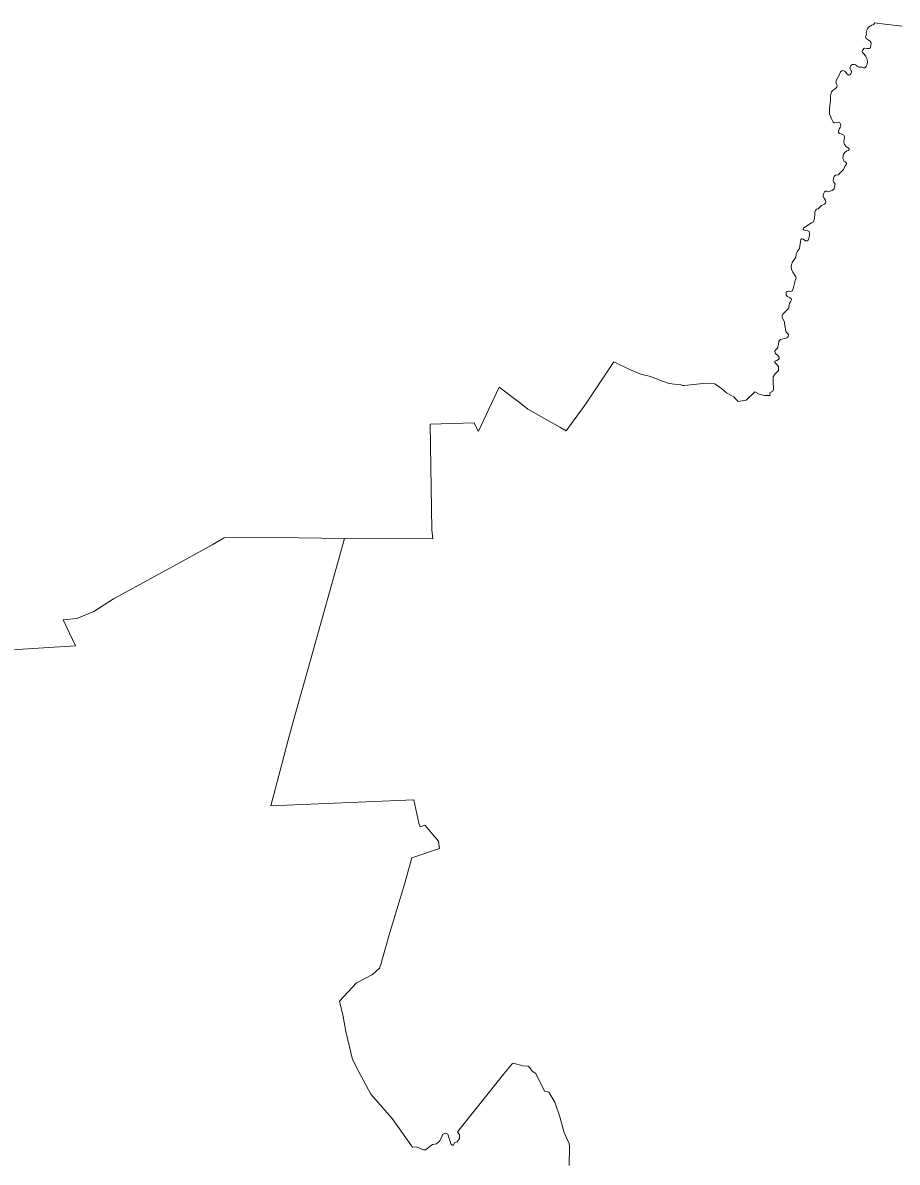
# Model space of a CAD drawing. Extents: x 369010 to 739155, y 6377141 to 6616555.
# Drawn here: x 651650 to 661981, y 6389896 to 6403357 of the extents above; entities that cross this region are included whole.
import ezdxf

# ---------------------------------------------------------------- set-up
doc = ezdxf.new("R2010")
doc.units = 0
doc.header["$LTSCALE"] = 40
doc.layers.add('1', color=7, linetype='Continuous', lineweight=13)

msp = doc.modelspace()

# ---------------------------------------------------------------- linework, layer by layer
at = {"layer": '1'}
for points in [[(662039.34, 6403317.27), (661967.67, 6403324.88), (661905.44, 6403332.33), (661835.77, 6403341.6), (661773.37, 6403348.38), (661718.09, 6403356.66), (661700.88, 6403335.8), (661681.85, 6403327.86), (661661.66, 6403318.26), (661643.95, 6403304.03), (661628.39, 6403283.83), (661618.46, 6403260.33), (661615.81, 6403236.5), (661616.97, 6403221.11), (661606.05, 6403185.86), (661614.16, 6403169.64), (661649.41, 6403146.47), (661661.16, 6403139.35), (661669.1, 6403128.92), (661671.59, 6403117.83), (661668.44, 6403083.41), (661662.65, 6403058.75), (661649.91, 6403053.45), (661624.75, 6403053.95), (661591.65, 6403057.92), (661574.27, 6403038.72), (661566.66, 6403018.7), (661570.3, 6403004.79), (661589.17, 6402986.59), (661610.52, 6402960.11), (661620.61, 6402936.11), (661625.91, 6402920.39), (661630.04, 6402896.39), (661626.9, 6402868.42), (661619.78, 6402851.04), (661612.83, 6402839.62), (661600.58, 6402825.39), (661588.5, 6402824.23), (661564.01, 6402830.52), (661532.23, 6402833.99), (661519.98, 6402836.97), (661508.9, 6402842.77), (661489.04, 6402860.31), (661474.14, 6402862.63), (661451.47, 6402862.46), (661433.59, 6402851.04), (661422.01, 6402821.09), (661440.05, 6402786.99), (661440.87, 6402773.75), (661435.25, 6402753.39), (661421.68, 6402739.99), (661408.27, 6402738.5), (661391.06, 6402749.92), (661362.09, 6402786.99), (661337.6, 6402793.78), (661326.01, 6402790.8), (661309.63, 6402777.72), (661297.88, 6402745.45), (661278.68, 6402709.2), (661263.95, 6402681.57), (661256.17, 6402656.57), (661265.77, 6402633.73), (661271.07, 6402619.5), (661268.75, 6402596), (661250.21, 6402580.28), (661219.43, 6402556.78), (661206.19, 6402539.89), (661201.22, 6402526.49), (661196.76, 6402511.92), (661194.11, 6402487.93), (661194.44, 6402433.97), (661185.5, 6402378.03), (661180.87, 6402336.65), (661179.71, 6402300.57), (661182.52, 6402280.88), (661198.08, 6402239.83), (661209.83, 6402212.53), (661226.05, 6402181.58), (661232.84, 6402176.45), (661240.12, 6402174.46), (661262.96, 6402180.58), (661288.28, 6402183.89), (661302.35, 6402175.45), (661311.61, 6402157.08), (661313.44, 6402136.06), (661306.48, 6402119.68), (661295.73, 6402098), (661287.62, 6402075.82), (661287.62, 6402059.93), (661299.86, 6402050.17), (661320.55, 6402044.37), (661334.95, 6402036.76)], [(661669.1, 6403128.92), (661661.16, 6403139.35), (661649.41, 6403146.47), (661614.16, 6403169.64), (661606.05, 6403185.86), (661616.97, 6403221.11), (661615.81, 6403236.5), (661618.46, 6403260.33), (661628.39, 6403283.83), (661643.95, 6403304.03), (661661.66, 6403318.26), (661681.85, 6403327.86), (661700.88, 6403335.8), (661718.09, 6403356.66), (661773.37, 6403348.38), (661835.77, 6403341.6), (661905.44, 6403332.33), (661967.67, 6403324.88), (662039.34, 6403317.27)], [(661332.3, 6401606.62), (661344.72, 6401622.17), (661361.93, 6401660.24), (661382.29, 6401687.22), (661382.95, 6401698.31), (661375.67, 6401708.07), (661365.24, 6401712.21), (661351.5, 6401722.14), (661345.21, 6401736.21), (661338.26, 6401753.42), (661342.4, 6401791.82), (661345.05, 6401805.06), (661365.07, 6401827.07), (661381.62, 6401841.47), (661402.31, 6401849.25), (661415.55, 6401856.86), (661412.41, 6401866.79), (661403.3, 6401878.87), (661379.97, 6401896.58), (661360.27, 6401918.92), (661352.66, 6401932.16), (661352, 6401953.68), (661354.98, 6401979.66), (661357.63, 6402001.18), (661356.3, 6402022.69), (661350.01, 6402030.8), (661334.95, 6402036.76), (661320.55, 6402044.37), (661299.86, 6402050.17), (661287.62, 6402059.93), (661287.62, 6402075.82), (661295.73, 6402098), (661306.48, 6402119.68), (661313.44, 6402136.06), (661311.61, 6402157.08), (661302.35, 6402175.45), (661288.28, 6402183.89), (661262.96, 6402180.58), (661240.12, 6402174.46), (661232.84, 6402176.45), (661226.05, 6402181.58), (661209.83, 6402212.53), (661198.08, 6402239.83), (661182.52, 6402280.88), (661179.71, 6402300.57), (661180.87, 6402336.65), (661185.5, 6402378.03), (661194.44, 6402433.97), (661194.11, 6402487.93), (661196.76, 6402511.92), (661201.22, 6402526.49), (661206.19, 6402539.89), (661219.43, 6402556.78), (661250.21, 6402580.28), (661268.75, 6402596), (661271.07, 6402619.5), (661265.77, 6402633.73), (661256.17, 6402656.57), (661263.95, 6402681.57), (661278.68, 6402709.2), (661297.88, 6402745.45), (661309.63, 6402777.72), (661326.01, 6402790.8), (661337.6, 6402793.78), (661362.09, 6402786.99), (661391.06, 6402749.92), (661408.27, 6402738.5), (661421.68, 6402739.99), (661435.25, 6402753.39), (661440.87, 6402773.75), (661440.05, 6402786.99), (661422.01, 6402821.09), (661433.59, 6402851.04), (661451.47, 6402862.46), (661474.14, 6402862.63), (661489.04, 6402860.31), (661508.9, 6402842.77), (661519.98, 6402836.97), (661532.23, 6402833.99), (661564.01, 6402830.52), (661588.5, 6402824.23), (661600.58, 6402825.39), (661612.83, 6402839.62), (661619.78, 6402851.04), (661626.9, 6402868.42), (661630.04, 6402896.39), (661625.91, 6402920.39), (661620.61, 6402936.11), (661610.52, 6402960.11), (661589.17, 6402986.59), (661570.3, 6403004.79), (661566.66, 6403018.7), (661574.27, 6403038.72), (661591.65, 6403057.92), (661624.75, 6403053.95), (661649.91, 6403053.45), (661662.65, 6403058.75), (661668.44, 6403083.41), (661671.59, 6403117.83), (661669.1, 6403128.92)], [(661334.95, 6402036.76), (661350.01, 6402030.8), (661356.3, 6402022.69), (661357.63, 6402001.18), (661354.98, 6401979.66), (661352, 6401953.68), (661352.66, 6401932.16), (661360.27, 6401918.92), (661379.97, 6401896.58), (661403.3, 6401878.87), (661412.41, 6401866.79), (661415.55, 6401856.86), (661402.31, 6401849.25), (661381.62, 6401841.47), (661365.07, 6401827.07), (661345.05, 6401805.06), (661342.4, 6401791.82), (661338.26, 6401753.42), (661345.21, 6401736.21), (661351.5, 6401722.14), (661365.24, 6401712.21), (661375.67, 6401708.07), (661382.95, 6401698.31), (661382.29, 6401687.22), (661361.93, 6401660.24), (661344.72, 6401622.17), (661332.3, 6401606.62), (661299.53, 6401576.83), (661282.49, 6401559.78), (661251.87, 6401555.14), (661236.81, 6401540.42), (661227.21, 6401515.92), (661223.9, 6401490.93), (661233, 6401474.38), (661240.61, 6401462.96), (661246.57, 6401452.04), (661244.75, 6401438.8), (661241.61, 6401422.58), (661237.3, 6401396.92), (661228.04, 6401386.99), (661207.84, 6401376.24), (661187.82, 6401366.64), (661176.4, 6401365.48), (661151.41, 6401369.45), (661132.54, 6401369.12), (661121.12, 6401361.51), (661113.51, 6401345.62), (661109.87, 6401330.56), (661107.71, 6401317.98), (661107.88, 6401309.37), (661116.49, 6401281.4), (661133.2, 6401260.55), (661136.51, 6401241.35), (661133.53, 6401227.45), (661121.45, 6401212.72), (661087.19, 6401199.48), (661064.68, 6401172.67), (661048.3, 6401160.25), (661026.62, 6401153.96), (661014.7, 6401139.73), (661007.42, 6401120.37), (661008.25, 6401098.52), (661004.94, 6401050.03), (661001.63, 6401030.33), (660993.02, 6401006.5), (660968.19, 6400991.77), (660924.5, 6400967.44), (660887.43, 6400940.13), (660872.37, 6400930.04), (660869.39, 6400918.78), (660878.49, 6400909.51), (660899.01, 6400904.22), (660925.33, 6400899.75), (660939.56, 6400889.32), (660944.86, 6400866.32), (660944.69, 6400842.32), (660936.91, 6400811.7), (660928.97, 6400788.36), (660916.72, 6400782.41), (660897.03, 6400782.41), (660871.71, 6400799.45), (660859.46, 6400805.74), (660850.52, 6400805.25), (660844.07, 6400794.99), (660840.59, 6400772.97), (660825.53, 6400688.4), (660816.43, 6400673.34), (660798.72, 6400652.32), (660785.97, 6400627.33), (660788.29, 6400619.72), (660784.82, 6400586.28), (660768.27, 6400564.27), (660740.3, 6400523.23), (660731.36, 6400495.26), (660729.04, 6400473.25), (660731.36, 6400446.43), (660747.25, 6400411.51), (660783.99, 6400357.23), (660786.31, 6400339.35), (660777.2, 6400313.2)], [(660651.42, 6399804.61), (660649.27, 6399824.47), (660621.96, 6399876.93), (660623.78, 6399896.96), (660629.57, 6399913.01), (660663.17, 6399945.29), (660690.48, 6399972.6), (660700.41, 6399989.97), (660705.04, 6400023.24), (660709.84, 6400040.78), (660720.1, 6400060.15), (660730.36, 6400076.86), (660732.02, 6400091.92), (660711.66, 6400107.32), (660683.53, 6400123.54), (660669.79, 6400139.92), (660668.14, 6400155.15), (660670.78, 6400175.17), (660680.22, 6400183.28), (660695.44, 6400188.08), (660721.92, 6400184.11), (660732.35, 6400184.61), (660742.28, 6400192.05), (660753.2, 6400216.71), (660761.15, 6400246.84), (660768.93, 6400275.14), (660777.2, 6400313.2), (660786.31, 6400339.35), (660783.99, 6400357.23), (660747.25, 6400411.51), (660731.36, 6400446.43), (660729.04, 6400473.25), (660731.36, 6400495.26), (660740.3, 6400523.23), (660768.27, 6400564.27), (660784.82, 6400586.28), (660788.29, 6400619.72), (660785.97, 6400627.33), (660798.72, 6400652.32), (660816.43, 6400673.34), (660825.53, 6400688.4), (660840.59, 6400772.97), (660844.07, 6400794.99), (660850.52, 6400805.25), (660859.46, 6400805.74), (660871.71, 6400799.45), (660897.03, 6400782.41), (660916.72, 6400782.41), (660928.97, 6400788.36), (660936.91, 6400811.7), (660944.69, 6400842.32), (660944.86, 6400866.32), (660939.56, 6400889.32), (660925.33, 6400899.75), (660899.01, 6400904.22), (660878.49, 6400909.51), (660869.39, 6400918.78), (660872.37, 6400930.04), (660887.43, 6400940.13), (660924.5, 6400967.44), (660968.19, 6400991.77), (660993.02, 6401006.5), (661001.63, 6401030.33), (661004.94, 6401050.03), (661008.25, 6401098.52), (661007.42, 6401120.37), (661014.7, 6401139.73), (661026.62, 6401153.96), (661048.3, 6401160.25), (661064.68, 6401172.67), (661087.19, 6401199.48), (661121.45, 6401212.72), (661133.53, 6401227.45), (661136.51, 6401241.35), (661133.2, 6401260.55), (661116.49, 6401281.4), (661107.88, 6401309.37), (661107.71, 6401317.98), (661109.87, 6401330.56), (661113.51, 6401345.62), (661121.12, 6401361.51), (661132.54, 6401369.12), (661151.41, 6401369.45), (661176.4, 6401365.48), (661187.82, 6401366.64), (661207.84, 6401376.24), (661228.04, 6401386.99), (661237.3, 6401396.92), (661241.61, 6401422.58), (661244.75, 6401438.8), (661246.57, 6401452.04), (661240.61, 6401462.96), (661233, 6401474.38), (661223.9, 6401490.93), (661227.21, 6401515.92), (661236.81, 6401540.42), (661251.87, 6401555.14), (661282.49, 6401559.78), (661299.53, 6401576.83), (661332.3, 6401606.62)], [(660777.2, 6400313.2), (660768.93, 6400275.14), (660761.15, 6400246.84), (660753.2, 6400216.71), (660742.28, 6400192.05), (660732.35, 6400184.61), (660721.92, 6400184.11), (660695.44, 6400188.08), (660680.22, 6400183.28), (660670.78, 6400175.17), (660668.14, 6400155.15), (660669.79, 6400139.92), (660683.53, 6400123.54), (660711.66, 6400107.32), (660732.02, 6400091.92), (660730.36, 6400076.86), (660720.1, 6400060.15), (660709.84, 6400040.78), (660705.04, 6400023.24), (660700.41, 6399989.97), (660690.48, 6399972.6), (660663.17, 6399945.29), (660629.57, 6399913.01), (660623.78, 6399896.96), (660621.96, 6399876.93), (660649.27, 6399824.47), (660651.42, 6399804.61), (660656.38, 6399762.57), (660661.18, 6399735.59), (660666.48, 6399710.77), (660673.6, 6399698.36), (660684.85, 6399685.45), (660695.11, 6399673.86), (660696.77, 6399664.59), (660693.95, 6399650.52), (660684.69, 6399639.27), (660668.96, 6399630.83), (660601.6, 6399614.28), (660589.52, 6399603.19), (660584.22, 6399591.94), (660577.6, 6399554.37), (660571.32, 6399523.91), (660560.72, 6399504.38), (660546.16, 6399494.62), (660535.57, 6399483.03), (660534.41, 6399472.77), (660544.83, 6399451.59), (660573.63, 6399422.13), (660585.05, 6399407.4), (660586.05, 6399391.51), (660577.11, 6399377.94), (660557.58, 6399367.02), (660536.23, 6399358.91), (660535.73, 6399348.15), (660544.17, 6399334.58), (660579.76, 6399296.02), (660580.58, 6399275.49), (660576.94, 6399250.83), (660559.73, 6399231.14), (660536.23, 6399207.47), (660517.53, 6399173.05), (660514.38, 6399113.46), (660516.86, 6399089.63), (660521.5, 6399058.68), (660520.67, 6399030.38), (660510.74, 6399006.71), (660480.45, 6398990.5), (660474.66, 6398976.76), (660480.95, 6398954.91), (660413.92, 6398954.75), (660351.86, 6398968.15), (660297.9, 6398998.11), (660196.78, 6398897.81), (660103.27, 6398884.24), (660072.82, 6398912.05), (660050.64, 6398938.86), (659963.42, 6398984.21), (659903.67, 6399034.85), (659853.69, 6399073.25), (659824.89, 6399091.29), (659792.78, 6399099.07), (659683.55, 6399094.6), (659542.38, 6399077.88), (659463.93, 6399072.42), (659448.87, 6399073.08), (659415.27, 6399083.34), (659350.23, 6399088.64), (659285.35, 6399096.58), (659207.07, 6399123.56), (659067.38, 6399179.83), (658953.02, 6399205.82), (658809.53, 6399263.08), (658634.26, 6399350.3), (658303.75, 6398855.94), (658071.38, 6398535.52), (657995.08, 6398580.54), (657617.57, 6398790.4), (657533.66, 6398857.6), (657277.46, 6399053.88), (657032.67, 6398533.54)], [(649006.23, 6395792.13), (652272.61, 6395996.69), (652128.96, 6396301.72), (652288.34, 6396318.1), (652488.6, 6396403.34), (652721.63, 6396552.29), (653388.28, 6396911.93), (653887.77, 6397187.83), (654031.43, 6397270.58), (654640.98, 6397276.2), (655449.46, 6397262.96), (656494.62, 6397258.99), (656482.21, 6397367.56), (656462.51, 6398613.81), (656981.53, 6398632.18), (657025.06, 6398541.32), (657032.67, 6398533.54), (657277.46, 6399053.88), (657533.66, 6398857.6), (657617.57, 6398790.4), (657995.08, 6398580.54), (658071.38, 6398535.52), (658303.75, 6398855.94), (658634.26, 6399350.3), (658809.53, 6399263.08), (658953.02, 6399205.82), (659067.38, 6399179.83), (659207.07, 6399123.56), (659285.35, 6399096.58), (659350.23, 6399088.64), (659415.27, 6399083.34), (659448.87, 6399073.08), (659463.93, 6399072.42), (659542.38, 6399077.88), (659683.55, 6399094.6), (659792.78, 6399099.07), (659824.89, 6399091.29), (659853.69, 6399073.25), (659903.67, 6399034.85), (659963.42, 6398984.21), (660050.64, 6398938.86), (660072.82, 6398912.05), (660103.27, 6398884.24), (660196.78, 6398897.81), (660297.9, 6398998.11), (660351.86, 6398968.15), (660413.92, 6398954.75), (660480.95, 6398954.91), (660474.66, 6398976.76), (660480.45, 6398990.5), (660510.74, 6399006.71), (660520.67, 6399030.38), (660521.5, 6399058.68), (660516.86, 6399089.63), (660514.38, 6399113.46), (660517.53, 6399173.05), (660536.23, 6399207.47), (660559.73, 6399231.14), (660576.94, 6399250.83), (660580.58, 6399275.49), (660579.76, 6399296.02), (660544.17, 6399334.58), (660535.73, 6399348.15), (660536.23, 6399358.91), (660557.58, 6399367.02), (660577.11, 6399377.94), (660586.05, 6399391.51), (660585.05, 6399407.4), (660573.63, 6399422.13), (660544.83, 6399451.59), (660534.41, 6399472.77), (660535.57, 6399483.03), (660546.16, 6399494.62), (660560.72, 6399504.38), (660571.32, 6399523.91), (660577.6, 6399554.37), (660584.22, 6399591.94), (660589.52, 6399603.19), (660601.6, 6399614.28), (660668.96, 6399630.83), (660684.69, 6399639.27), (660693.95, 6399650.52), (660696.77, 6399664.59), (660695.11, 6399673.86), (660684.85, 6399685.45), (660673.6, 6399698.36), (660666.48, 6399710.77), (660661.18, 6399735.59), (660656.38, 6399762.57), (660651.42, 6399804.61)], [(657032.67, 6398533.54), (657025.06, 6398541.32), (656981.53, 6398632.18), (656462.51, 6398613.81), (656482.21, 6397367.56), (656494.62, 6397258.99), (655449.46, 6397262.96), (655023.79, 6395727.42), (654870.36, 6395183.41), (654780.5, 6394871.1), (654710.98, 6394597.69), (654579.41, 6394105.98), (656268.71, 6394177.14), (656329.94, 6393903.23), (656343.52, 6393856.56), (656398.63, 6393879.24), (656563.31, 6393687.25), (656573.57, 6393603.34), (656247.85, 6393492.12), (656158.48, 6393182.46), (655978.08, 6392583.84), (655881.76, 6392230.98), (655864.22, 6392188.45), (655780.64, 6392112.81), (655592.13, 6392013.84), (655390.71, 6391797.36), (655434.57, 6391615.64), (655468.5, 6391439.38), (655544.79, 6391109.03), (655624.73, 6390954.28), (655763.92, 6390699.24), (656012.51, 6390414.24), (656243.22, 6390090.52), (656255.47, 6390075.13), (656302.31, 6390077.11), (656385.06, 6390040.7), (656410.05, 6390041.69), (656490.32, 6390103.43), (656537.65, 6390112.36), (656574.06, 6390145.13), (656601.37, 6390195.45), (656610.64, 6390223.09), (656640.26, 6390238.15), (656671.54, 6390226.73), (656695.38, 6390152.42), (656708.95, 6390111.7), (656724.84, 6390096.81), (656740.23, 6390099.45), (656752.64, 6390123.95), (656780.78, 6390136.03), (656808.25, 6390175.92), (656809.24, 6390218.45), (656785.91, 6390256.52), (657054.19, 6390590.01), (657334.06, 6390938.39), (657432.04, 6391058.38), (657443.62, 6391064.84), (657557.98, 6391035.38), (657621.7, 6391032.24), (657641.4, 6391012.87), (657670.2, 6390970.83), (657712.07, 6390942.37), (657812.53, 6390735.82), (657864.17, 6390723.24), (657934.84, 6390604.41), (657993.59, 6390430.96), (658045.56, 6390246.42), (658083.79, 6390165.99), (658103.82, 6390122.96), (658108.62, 6390078.93), (658103.65, 6389855.67)], [(657334.06, 6390938.39), (657054.19, 6390590.01), (656785.91, 6390256.52), (656809.24, 6390218.45), (656808.25, 6390175.92), (656780.78, 6390136.03), (656752.64, 6390123.95), (656740.23, 6390099.45), (656724.84, 6390096.81), (656708.95, 6390111.7), (656695.38, 6390152.42), (656671.54, 6390226.73), (656640.26, 6390238.15), (656610.64, 6390223.09), (656601.37, 6390195.45), (656574.06, 6390145.13), (656537.65, 6390112.36), (656490.32, 6390103.43), (656410.05, 6390041.69), (656385.06, 6390040.7), (656302.31, 6390077.11), (656255.47, 6390075.13), (656243.22, 6390090.52), (656012.51, 6390414.24), (655763.92, 6390699.24), (655624.73, 6390954.28), (655544.79, 6391109.03), (655468.5, 6391439.38), (655434.57, 6391615.64), (655390.71, 6391797.36), (655592.13, 6392013.84), (655780.64, 6392112.81), (655864.22, 6392188.45), (655881.76, 6392230.98), (655978.08, 6392583.84), (656158.48, 6393182.46), (656247.85, 6393492.12), (656573.57, 6393603.34), (656563.31, 6393687.25), (656398.63, 6393879.24), (656343.52, 6393856.56), (656329.94, 6393903.23), (656268.71, 6394177.14), (654579.41, 6394105.98), (654710.98, 6394597.69), (654780.5, 6394871.1), (654870.36, 6395183.41), (655023.79, 6395727.42), (655449.46, 6397262.96), (654640.98, 6397276.2), (654031.43, 6397270.58), (653887.77, 6397187.83), (653388.28, 6396911.93), (652721.63, 6396552.29), (652488.6, 6396403.34), (652288.34, 6396318.1), (652128.96, 6396301.72), (652272.61, 6395996.69), (649006.23, 6395792.13)], [(658103.65, 6389855.67), (658108.62, 6390078.93), (658103.82, 6390122.96), (658083.79, 6390165.99), (658045.56, 6390246.42), (657993.59, 6390430.96), (657934.84, 6390604.41), (657864.17, 6390723.24), (657812.53, 6390735.82), (657712.07, 6390942.37), (657670.2, 6390970.83), (657641.4, 6391012.87), (657621.7, 6391032.24), (657557.98, 6391035.38), (657443.62, 6391064.84), (657432.04, 6391058.38), (657334.06, 6390938.39)]]:
    msp.add_lwpolyline(points, dxfattribs=at)

doc.saveas('drawing.dxf')
